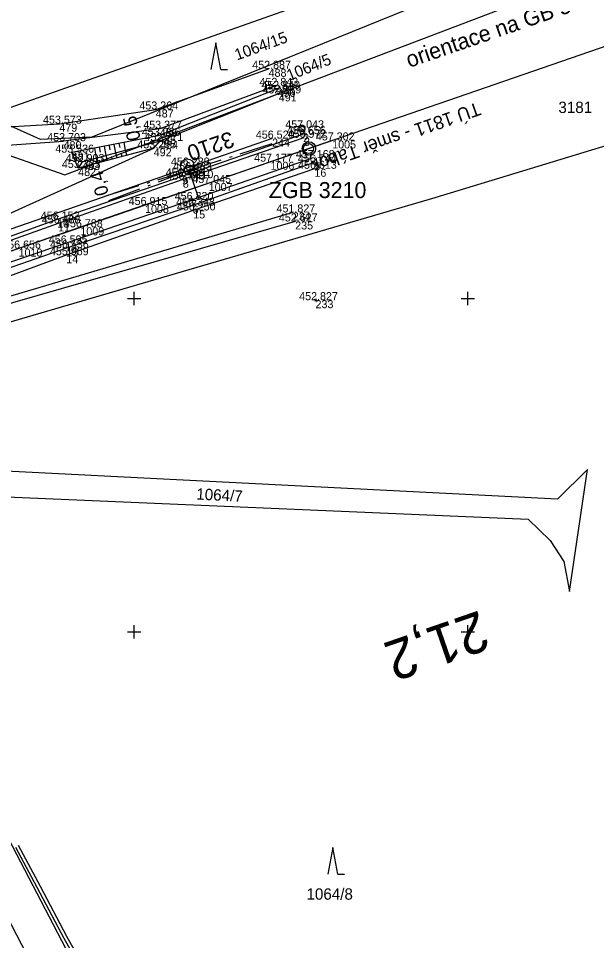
# Model space of a CAD drawing. Extents: x -776734 to -748832, y -1118122 to -976986.
# Drawn here: x -750867.4 to -750780.7, y -1114696.3 to -1114558 of the extents above; entities that cross this region are included whole.
import ezdxf

# ---------------------------------------------------------------- set-up
doc = ezdxf.new("R2010")
doc.units = 0
for name, color, linetype in [('KM_Hranice parcel', 7, 'Continuous'), ('KM_Parcelní čísla', 7, 'Continuous'), ('KM_Věcná břemena k části', 7, 'Continuous'), ('KM_Značky kultur', 7, 'Continuous'), ('Level 61 Křížky', 7, 'Continuous'), ('OSA', 7, 'Continuous'), ('SŽG Vrstva 1', 7, 'Continuous'), ('SŽG Vrstva 4', 7, 'Continuous'), ('SŽG Vrstva 48', 7, 'Continuous'), ('SŽG Vrstva 49', 7, 'Continuous'), ('SŽG Vrstva 51', 7, 'Continuous'), ('SŽG Vrstva 53', 7, 'Continuous'), ('SŽG Vrstva 60', 7, 'Continuous'), ('SŽG Vrstva 61', 7, 'Continuous'), ('SŽG Vrstva 63', 7, 'Continuous'), ('SŽG Vrstva 7', 7, 'Continuous'), ('Vrstva 63 ŽBP', 7, 'Continuous')]:
    doc.layers.add(name, color=color, linetype=linetype)

msp = doc.modelspace()

# ---------------------------------------------------------------- linework, layer by layer
at = {"layer": 'KM_Hranice parcel'}
msp.add_line((-750872.08, -1114572.6), (-750784.54, -1114541.68), dxfattribs=at)
for points in [[(-750611.11, -1114513.75), (-750618.96, -1114520.66), (-750640.98, -1114532.02), (-750662.65, -1114539.99), (-750681.82, -1114546.44), (-750707.75, -1114555.36), (-750804.97, -1114584.92), (-750894.76, -1114611.21), (-750899.97, -1114614.15)], [(-750784.54, -1114541.68), (-750789.31, -1114548.64), (-750856.37, -1114575.86), (-750864.03, -1114576.18), (-750872.08, -1114572.6)], [(-750909.46, -1114590.94), (-750904.52, -1114591.74), (-750900.07, -1114579.45), (-750884.93, -1114572.87), (-750860.41, -1114581.47), (-750789.41, -1114554.45)], [(-750898.99, -1114623.24), (-750890.19, -1114628.86), (-750790.97, -1114633.08), (-750787.69, -1114636.32), (-750785.63, -1114639.42), (-750784.78, -1114643.94), (-750782.09, -1114625.64), (-750786.55, -1114630.1), (-750878.13, -1114625.43), (-750891.51, -1114620.76), (-750899.97, -1114614.15)], [(-750670.16, -1114976.1), (-750672.09, -1114956.8), (-750700.84, -1114952.52), (-750709.51, -1114952.05), (-750748.78, -1114936.22), (-750768.56, -1114928.51), (-750782.18, -1114919.09), (-750798.79, -1114874.71), (-750803.56, -1114853.05), (-750810, -1114798.7), (-750817.87, -1114778.74), (-750898.99, -1114623.24)], [(-750903.28, -1114626.63), (-750826.19, -1114775.52), (-750817.2, -1114796.72), (-750809.54, -1114845.73), (-750803.72, -1114890), (-750794.3, -1114916.76)]]:
    msp.add_lwpolyline(points, dxfattribs=at)
at = {"layer": 'KM_Věcná břemena k části'}
for points in [[(-750867.78, -1114682.28), (-750864.58, -1114688.26), (-750860.56, -1114695.89), (-750856.04, -1114703.94)], [(-750855.58, -1114703.74), (-750860.11, -1114695.67), (-750864.07, -1114688.15), (-750867.37, -1114681.99)]]:
    msp.add_lwpolyline(points, dxfattribs=at)
at = {"layer": 'KM_Značky kultur'}
for p, q in [((-750837.78, -1114561.69), (-750838.53, -1114565.69)), ((-750837.03, -1114565.69), (-750837.78, -1114561.69)), ((-750837.03, -1114565.69), (-750836.034, -1114565.69)), ((-750820.2512, -1114682.2977), (-750821.0012, -1114686.2977)), ((-750819.5012, -1114686.2977), (-750820.2512, -1114682.2977)), ((-750819.5012, -1114686.2977), (-750818.5052, -1114686.2977))]:
    msp.add_line(p, q, dxfattribs=at)
at = {"layer": 'Level 61 Křížky'}
for p, q in [((-750850, -1114600), (-750850, -1114599)), ((-750800, -1114600), (-750800, -1114599)), ((-750851, -1114600), (-750849, -1114600)), ((-750850, -1114601), (-750850, -1114600)), ((-750801, -1114600), (-750799, -1114600)), ((-750800, -1114601), (-750800, -1114600)), ((-750850, -1114650), (-750850, -1114649)), ((-750800, -1114650), (-750800, -1114649)), ((-750851, -1114650), (-750849, -1114650)), ((-750850, -1114651), (-750850, -1114650)), ((-750801, -1114650), (-750799, -1114650)), ((-750800, -1114651), (-750800, -1114650))]:
    msp.add_line(p, q, dxfattribs=at)
at = {"layer": 'OSA'}
for q in [(-750740.0318, -1114548.6145), (-750912.9148, -1114608.268)]:
    msp.add_line((-750860.923, -1114590.3276), q, dxfattribs=at)
msp.add_circle((-750823.8158, -1114577.5263), 1, dxfattribs=at)
at = {"layer": 'SŽG Vrstva 1'}
msp.add_lwpolyline([(-750820.337, -1114576.326), (-750829.58, -1114579.518), (-750838.838, -1114582.712), (-750848.38, -1114586.005), (-750858.075, -1114589.346), (-750867.336, -1114592.541), (-750876.526, -1114595.715), (-750885.989, -1114598.98), (-750895.385, -1114602.229), (-750902.991, -1114604.843), (-750908.211, -1114606.647), (-750914.742, -1114608.898), (-750924.077, -1114612.114), (-750933.495, -1114615.368), (-750942.896, -1114618.61), (-750952.239, -1114621.829), (-750961.799, -1114625.127)], dxfattribs=at)
at = {"layer": 'SŽG Vrstva 4'}
for points in [[(-750824.673, -1114575.386), (-750842.852, -1114581.727), (-750861.561, -1114588.189), (-750880.945, -1114595.155), (-750899.361, -1114601.468), (-750902.908, -1114603.401)], [(-750824.563, -1114575.932), (-750842.715, -1114582.202), (-750861.411, -1114588.769), (-750880.904, -1114595.722), (-750899.175, -1114602.016), (-750902.908, -1114603.401)], [(-750823.32, -1114578.973), (-750841.487, -1114585.259), (-750860.348, -1114591.764), (-750879.972, -1114598.494), (-750898.231, -1114604.794), (-750901.922, -1114606.212)], [(-750823.034, -1114579.626), (-750841.271, -1114586.102), (-750860.173, -1114592.481), (-750879.743, -1114599.276), (-750897.921, -1114605.245), (-750901.922, -1114606.212)]]:
    msp.add_lwpolyline(points, dxfattribs=at)
at = {"layer": 'SŽG Vrstva 48'}
for p, q in [((-750854.511, -1114577.21), (-750854.242, -1114578.594)), ((-750853.775, -1114577.067), (-750853.645, -1114577.732)), ((-750853.039, -1114576.924), (-750852.79, -1114578.201)), ((-750852.302, -1114576.781), (-750852.183, -1114577.393)), ((-750851.566, -1114576.637), (-750851.338, -1114577.808)), ((-750855.983, -1114577.497), (-750855.693, -1114578.988)), ((-750855.247, -1114577.353), (-750855.107, -1114578.072)), ((-750854.013, -1114579.318), (-750854.204, -1114578.584)), ((-750852.561, -1114578.939), (-750852.756, -1114578.192)), ((-750851.836, -1114578.749), (-750851.934, -1114578.373)), ((-750851.11, -1114578.56), (-750851.308, -1114577.8)), ((-750855.464, -1114579.697), (-750855.652, -1114578.976)), ((-750854.738, -1114579.507), (-750854.833, -1114579.144)), ((-750853.287, -1114579.128), (-750853.384, -1114578.758))]:
    msp.add_line(p, q, dxfattribs=at)
at = {"layer": 'SŽG Vrstva 49'}
for p, q in [((-750857.81, -1114579.561), (-750846.11, -1114576.392)), ((-750822.6082, -1114600.3814), (-750823.0578, -1114600.1626)), ((-750822.7236, -1114600.0472), (-750822.9424, -1114600.4968))]:
    msp.add_line(p, q, dxfattribs=at)
for points in [[(-750828.513, -1114568.604), (-750846.414, -1114575.635), (-750859.378, -1114578.157)], [(-750902.869, -1114601.131), (-750876.43, -1114590.758), (-750847.082, -1114577.508), (-750846.11, -1114576.392), (-750828.341, -1114569.281)], [(-750829.333, -1114576.055), (-750875.877, -1114592.182), (-750902.869, -1114601.131)], [(-750847.082, -1114577.508), (-750858.403, -1114580.464), (-750859.378, -1114578.157)], [(-750859.378, -1114578.157), (-750857.81, -1114579.561), (-750858.403, -1114580.464)], [(-750823, -1114580.577), (-750841.163, -1114586.823), (-750860.183, -1114593.537), (-750879.382, -1114600.618), (-750897.603, -1114606.242), (-750900.708, -1114608.016), (-750901.423, -1114610.555), (-750897.925, -1114617.962)], [(-750826.229, -1114587.12), (-750875.492, -1114601.735), (-750898.314, -1114607.786)], [(-750825.879, -1114588.474), (-750875.252, -1114602.676), (-750897.922, -1114608.949)]]:
    msp.add_lwpolyline(points, dxfattribs=at)
at = {"layer": 'SŽG Vrstva 51'}
for points in [[(-750861.222, -1114573.82), (-750846.781, -1114571.689), (-750829.869, -1114565.596)], [(-750828.782, -1114568.15), (-750846.19, -1114574.573), (-750860.591, -1114576.435)], [(-750907.847, -1114605.676), (-750909.898, -1114596.967), (-750910.005, -1114587.848), (-750908.734, -1114583.94), (-750904.958, -1114578.749), (-750901.36, -1114576.145), (-750861.222, -1114573.82)], [(-750907.847, -1114605.676), (-750904.542, -1114604.506), (-750906.55, -1114596.602), (-750906.082, -1114588.417), (-750904.868, -1114585.385), (-750901.781, -1114581.531), (-750899.088, -1114579.21), (-750860.591, -1114576.435)]]:
    msp.add_lwpolyline(points, dxfattribs=at)
at = {"layer": 'SŽG Vrstva 53'}
for points in [[(-751091.59, -1114651.24), (-751052.09, -1114634.98), (-750945.62, -1114595.97), (-750923.65, -1114590.78), (-750909.46, -1114590.94), (-750904.52, -1114591.74), (-750900.07, -1114579.45), (-750884.93, -1114572.87), (-750860.41, -1114581.47), (-750789.41, -1114554.45)], [(-750804.97, -1114584.92), (-750894.76, -1114611.21), (-750899.97, -1114614.15), (-750906.35, -1114617.75), (-750903.28, -1114626.63), (-750977.55, -1114652.09), (-751017.8, -1114665.47), (-751047.63, -1114693.52)]]:
    msp.add_lwpolyline(points, dxfattribs=at)
at = {"layer": 'SŽG Vrstva 60'}
for p, q in [((-750829.869, -1114565.596), (-750829.869, -1114565.596)), ((-750828.782, -1114568.15), (-750828.782, -1114568.15)), ((-750828.513, -1114568.604), (-750828.513, -1114568.604)), ((-750828.341, -1114569.281), (-750828.341, -1114569.281)), ((-750846.781, -1114571.689), (-750846.781, -1114571.689)), ((-750861.222, -1114573.82), (-750861.222, -1114573.82)), ((-750824.914, -1114574.521), (-750824.914, -1114574.521)), ((-750846.414, -1114575.635), (-750846.414, -1114575.635)), ((-750846.19, -1114574.573), (-750846.19, -1114574.573)), ((-750824.673, -1114575.386), (-750824.673, -1114575.386)), ((-750824.563, -1114575.932), (-750824.563, -1114575.932)), ((-750860.591, -1114576.435), (-750860.591, -1114576.435)), ((-750846.11, -1114576.392), (-750846.11, -1114576.392)), ((-750829.333, -1114576.055), (-750829.333, -1114576.055)), ((-750820.337, -1114576.326), (-750820.337, -1114576.326)), ((-750859.378, -1114578.157), (-750859.378, -1114578.157)), ((-750847.082, -1114577.508), (-750847.082, -1114577.508)), ((-750857.81, -1114579.561), (-750857.81, -1114579.561)), ((-750842.051, -1114580.092), (-750842.051, -1114580.092)), ((-750829.58, -1114579.518), (-750829.58, -1114579.518)), ((-750823.32, -1114578.973), (-750823.32, -1114578.973)), ((-750823.034, -1114579.626), (-750823.034, -1114579.626)), ((-750858.403, -1114580.464), (-750858.403, -1114580.464)), ((-750841.722, -1114580.791), (-750841.722, -1114580.791)), ((-750823, -1114580.577), (-750823, -1114580.577)), ((-750842.852, -1114581.727), (-750842.852, -1114581.727)), ((-750842.715, -1114582.202), (-750842.715, -1114582.202)), ((-750838.838, -1114582.712), (-750838.838, -1114582.712)), ((-750841.487, -1114585.259), (-750841.487, -1114585.259)), ((-750848.38, -1114586.005), (-750848.38, -1114586.005)), ((-750841.271, -1114586.102), (-750841.271, -1114586.102)), ((-750841.163, -1114586.823), (-750841.163, -1114586.823)), ((-750861.561, -1114588.189), (-750861.561, -1114588.189)), ((-750826.229, -1114587.12), (-750826.229, -1114587.12)), ((-750861.411, -1114588.769), (-750861.411, -1114588.769)), ((-750858.075, -1114589.346), (-750858.075, -1114589.346)), ((-750825.879, -1114588.474), (-750825.879, -1114588.474)), ((-750860.348, -1114591.764), (-750860.348, -1114591.764)), ((-750860.173, -1114592.481), (-750860.173, -1114592.481)), ((-750867.336, -1114592.541), (-750867.336, -1114592.541)), ((-750860.183, -1114593.537), (-750860.183, -1114593.537)), ((-750822.833, -1114600.272), (-750822.833, -1114600.272))]:
    msp.add_line(p, q, dxfattribs=at)
at = {"layer": 'SŽG Vrstva 63'}
for p, q in [((-750842.051, -1114580.092), (-750842.051, -1114580.092)), ((-750841.6747, -1114580.7747), (-750841.7693, -1114580.8073)), ((-750841.7248, -1114581.0373), (-750840.4199, -1114584.8185))]:
    msp.add_line(p, q, dxfattribs=at)
for centre, radius in [((-750842.051, -1114580.092), 1), ((-750841.722, -1114580.791), 0.756)]:
    msp.add_circle(centre, radius, dxfattribs=at)
at = {"layer": 'SŽG Vrstva 7'}
msp.add_line((-750824.8667, -1114574.5047), (-750824.9613, -1114574.5373), dxfattribs=at)
for centre, radius in [((-750824.914, -1114574.521), 0.5), ((-750823.8719, -1114577.5468), 0.75)]:
    msp.add_circle(centre, radius, dxfattribs=at)
at = {"layer": 'Vrstva 63 ŽBP'}
for p, q in [((-750834.1062, -1114578.3415), (-750829.3464, -1114576.8105)), ((-750841.722, -1114580.791), (-750836.9622, -1114579.26)), ((-750835.7246, -1114578.862), (-750835.3438, -1114578.7395)), ((-750841.722, -1114580.7909), (-750846.4985, -1114582.269)), ((-750841.722, -1114580.7909), (-750846.3965, -1114582.5655)), ((-750841.7693, -1114580.8072), (-750841.6747, -1114580.7748)), ((-750847.7404, -1114582.6533), (-750848.1226, -1114582.7716)), ((-750849.3644, -1114583.1559), (-750854.141, -1114584.6341)), ((-750849.2012, -1114583.6302), (-750853.8757, -1114585.4048)), ((-750847.6119, -1114583.0268), (-750847.9858, -1114583.1688))]:
    msp.add_line(p, q, dxfattribs=at)
msp.add_circle((-750841.722, -1114580.791), 0.756, dxfattribs=at)

# ---------------------------------------------------------------- texts
at = {"layer": 'KM_Parcelní čísla'}
for s, rotation, p in [('1064/15', 20, (-750834.5976, -1114564.3552)), ('1064/5', 21.999997, (-750826.7585, -1114567.4363)), ('1064/7', 357, (-750840.734, -1114630.1517))]:
    msp.add_text(s, height=1.7, rotation=rotation, dxfattribs=at).set_placement(p)
for s, p in [('3181', (-750786.4354, -1114572.2197)), ('1064/8', (-750824.1876, -1114690.1365))]:
    msp.add_text(s, height=1.7, dxfattribs=at).set_placement(p)
at = {"layer": 'OSA'}
msp.add_text('TÚ 1811 - směr Tábor', height=2, rotation=199.282328, dxfattribs=at).set_placement((-750798.5311, -1114570.5469))
at = {"layer": 'SŽG Vrstva 48'}
for s, rotation, p in [('0,5', 101.008746, (-750849.039, -1114576.159)), ('0,4', 105.155209, (-750853.8, -1114584.322))]:
    msp.add_text(s, height=2, rotation=rotation, dxfattribs=at).set_placement(p)
at = {"layer": 'SŽG Vrstva 60'}
for s, p in [('488', (-750829.869, -1114566.796)), ('489', (-750828.782, -1114569.35)), ('490', (-750828.513, -1114569.804)), ('491', (-750828.341, -1114570.481)), ('487', (-750846.781, -1114572.889)), ('479', (-750861.222, -1114575.02)), ('486', (-750846.19, -1114575.773)), ('1', (-750824.914, -1114575.721)), ('485', (-750846.414, -1114576.835)), ('2', (-750824.673, -1114576.586)), ('3', (-750824.563, -1114577.132)), ('480', (-750860.591, -1114577.635)), ('484', (-750846.11, -1114577.592)), ('244', (-750829.333, -1114577.255)), ('1005', (-750820.337, -1114577.526)), ('481', (-750859.378, -1114579.357)), ('492', (-750847.082, -1114578.708)), ('483', (-750857.81, -1114580.761)), ('232', (-750842.051, -1114581.292)), ('1006', (-750829.58, -1114580.718)), ('4', (-750823.32, -1114580.173)), ('5', (-750823.034, -1114580.826)), ('482', (-750858.403, -1114581.664)), ('3210', (-750841.722, -1114581.991)), ('16', (-750823, -1114581.777)), ('9', (-750842.852, -1114582.927)), ('8', (-750842.715, -1114583.402)), ('1007', (-750838.838, -1114583.912)), ('7', (-750841.487, -1114586.459)), ('1008', (-750848.38, -1114587.205)), ('6', (-750841.271, -1114587.302)), ('15', (-750841.163, -1114588.023)), ('10', (-750861.561, -1114589.389)), ('234', (-750826.229, -1114588.32)), ('11', (-750861.411, -1114589.969)), ('1009', (-750858.075, -1114590.546)), ('235', (-750825.879, -1114589.674)), ('1010', (-750867.336, -1114593.741)), ('12', (-750860.348, -1114592.964)), ('13', (-750860.173, -1114593.681)), ('14', (-750860.183, -1114594.737)), ('233', (-750822.833, -1114601.472))]:
    msp.add_text(s, height=1.2, dxfattribs=at).set_placement(p)
at = {"layer": 'SŽG Vrstva 61'}
for s, p in [('452.887', (-750832.3209, -1114565.596)), ('452.843', (-750831.2339, -1114568.15)), ('452.840', (-750830.964, -1114568.604)), ('452.389', (-750830.7947, -1114569.281)), ('453.264', (-750849.232, -1114571.689)), ('453.573', (-750863.6739, -1114573.82)), ('453.236', (-750848.8659, -1114575.635)), ('453.377', (-750848.6419, -1114574.573)), ('457.043', (-750827.3659, -1114574.521)), ('456.656', (-750827.1249, -1114575.386)), ('453.703', (-750863.0429, -1114576.435)), ('452.771', (-750848.4674, -1114576.392)), ('456.520', (-750831.784, -1114576.055)), ('456.972', (-750827.0112, -1114575.932)), ('457.302', (-750822.7852, -1114576.326)), ('453.536', (-750861.8299, -1114578.157)), ('453.295', (-750849.5381, -1114577.508)), ('452.903', (-750860.2619, -1114579.561)), ('457.177', (-750832.0319, -1114579.518)), ('457.168', (-750825.7737, -1114578.973)), ('456.744', (-750825.485, -1114579.626)), ('453.333', (-750860.8549, -1114580.464)), ('456.289', (-750844.5047, -1114580.092)), ('456.483', (-750844.1739, -1114580.791)), ('456.613', (-750825.4519, -1114580.577)), ('456.436', (-750845.3039, -1114581.727)), ('456.743', (-750845.1669, -1114582.202)), ('457.045', (-750841.2941, -1114582.712)), ('456.820', (-750843.938, -1114585.259)), ('456.915', (-750850.8361, -1114586.005)), ('456.348', (-750843.7247, -1114586.102)), ('456.250', (-750843.614, -1114586.823)), ('456.152', (-750864.0092, -1114588.189)), ('451.827', (-750828.6809, -1114587.12)), ('456.488', (-750863.8647, -1114588.769)), ('456.788', (-750860.5287, -1114589.346)), ('452.627', (-750828.3309, -1114588.474)), ('456.595', (-750862.8041, -1114591.764)), ('456.656', (-750869.7879, -1114592.541)), ('455.969', (-750862.6367, -1114593.537)), ('456.136', (-750862.6249, -1114592.481)), ('452.827', (-750825.2849, -1114600.272))]:
    msp.add_text(s, height=1.2, dxfattribs=at).set_placement(p)
at = {"layer": 'SŽG Vrstva 63'}
msp.add_text('3210', height=2.4, rotation=199.064202, dxfattribs=at).set_placement((-750835.555, -1114574.908))
at = {"layer": 'SŽG Vrstva 7'}
msp.add_text('21,2', height=6, rotation=199.051965, dxfattribs=at).set_placement((-750798.2181, -1114646.7178))
at = {"layer": 'Vrstva 63 ŽBP'}
msp.add_text('orientace na GB 598', height=2.4, rotation=18.970667, dxfattribs=at).set_placement((-750808.7938, -1114565.4613))
msp.add_text('ZGB 3210', height=2.4, dxfattribs=at).set_placement((-750829.8415, -1114584.9689))

doc.saveas('drawing.dxf')
